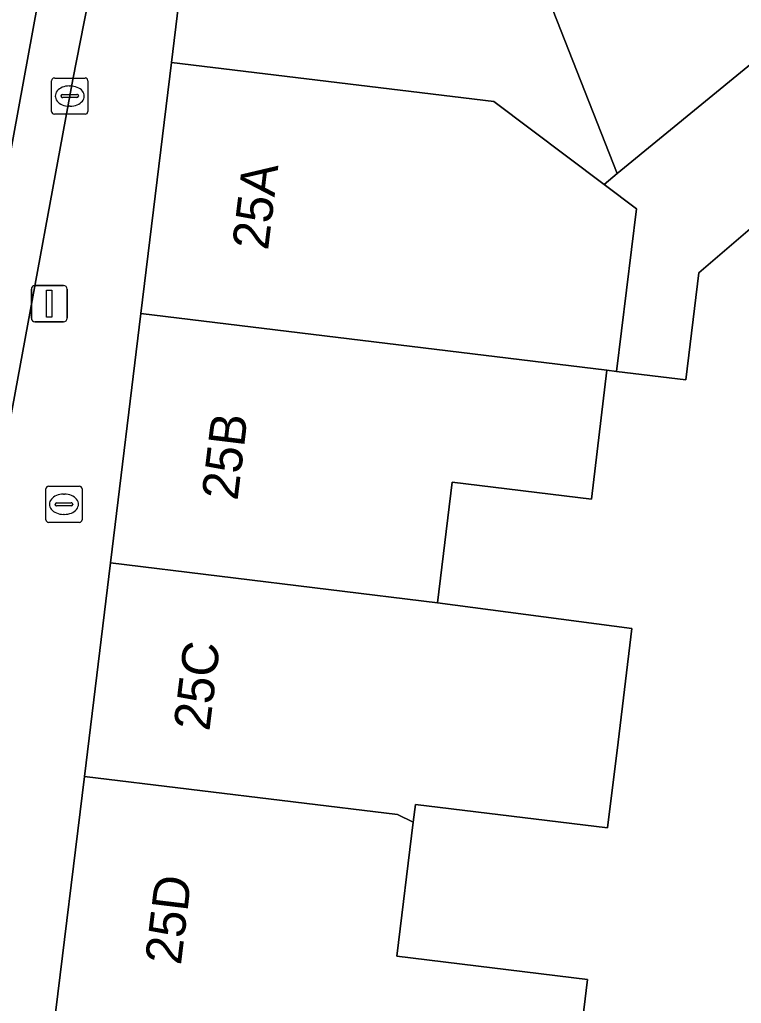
# Model space of a CAD drawing. Extents: x 160349 to 161355, y 381727 to 382854.
# Drawn here: x 160912.39 to 160932.34, y 382580.28 to 382607.47 of the extents above; entities that cross this region are included whole.
import ezdxf

# ---------------------------------------------------------------- set-up
doc = ezdxf.new("R2010")
doc.units = 0
for name, color, linetype in [('IMGEO_Brandkraan', 7, 'Continuous'), ('IMGEO_Erf', 7, 'Continuous'), ('IMGEO_Kolk', 7, 'Continuous'), ('IMGEO_Lichtmast', 7, 'Continuous'), ('IMGEO_Pand', 7, 'Continuous'), ('IMGEO_Pand_nummerreeks', 7, 'Continuous'), ('IMGEO_Rijbaan_lokaal_gesloten', 7, 'Continuous'), ('IMGEO_Voetpad_open', 7, 'Continuous')]:
    doc.layers.add(name, color=color, linetype=linetype)

msp = doc.modelspace()

# ---------------------------------------------------------------- linework, layer by layer
at = {"layer": 'IMGEO_Brandkraan'}
for p, q in [((160913.117, 382593.652), (160913.117, 382594.504)), ((160913.192, 382594.578), (160914.044, 382594.578)), ((160913.605, 382594.358), (160913.63, 382594.358)), ((160914.118, 382594.504), (160914.118, 382593.652)), ((160913.376, 382594.072), (160913.376, 382594.084)), ((160913.419, 382594.121), (160913.817, 382594.121)), ((160913.86, 382594.084), (160913.86, 382594.072)), ((160913.814, 382594.035), (160913.416, 382594.035)), ((160913.628, 382593.798), (160913.603, 382593.798)), ((160914.044, 382593.578), (160913.192, 382593.578))]:
    msp.add_line(p, q, dxfattribs=at)
for points in [[(160913.117, 382593.652), (160913.117, 382594.504)], [(160913.192, 382594.578), (160914.044, 382594.578)], [(160914.118, 382594.504), (160914.118, 382593.652)], [(160914.044, 382593.578), (160913.192, 382593.578)]]:
    msp.add_lwpolyline(points, dxfattribs=at)
for centre, radius, start, end in [((160913.194, 382594.502), 0.0765, 91.552, 178.448), ((160913.194, 382594.502), 0.0765, 91.552, 178.448), ((160914.042, 382594.502), 0.0765, 1.552, 88.448), ((160914.042, 382594.502), 0.0765, 1.552, 88.448), ((160913.416, 382594.081), 0.0403, 85.8775, 175.7526), ((160913.413, 382594.071), 0.0366, 178.938, 274.7102), ((160913.817, 382594.078), 0.043, 264.8664, 352.4533), ((160913.821, 382594.083), 0.0386, 1.7309, 96.639), ((160913.194, 382593.654), 0.0765, 181.552, 268.448), ((160913.194, 382593.654), 0.0765, 181.552, 268.448), ((160914.042, 382593.654), 0.0765, 271.552, 358.448), ((160914.042, 382593.654), 0.0765, 271.552, 358.448)]:
    msp.add_arc(centre, radius, start, end, dxfattribs=at)
for centre, major_axis, ratio, start_param, end_param in [((160913.604, 382594.078), (-0.387, 0.002), 0.722429, 4.712389, 7.853982), ((160913.629, 382594.078), (-0.39, 0.002), 0.717154, 1.570796, 4.712389)]:
    msp.add_ellipse(centre, major_axis=major_axis, ratio=ratio, start_param=start_param, end_param=end_param, dxfattribs=at)
at = {"layer": 'IMGEO_Erf'}
msp.add_lwpolyline([(160932.842, 382601.912), (160931.166, 382600.477), (160930.808, 382597.515), (160928.889, 382597.749), (160928.624, 382597.781), (160928.198, 382594.216), (160924.347, 382594.685), (160923.941, 382591.353), (160929.313, 382590.643), (160928.93, 382587.5), (160928.642, 382585.134), (160923.33, 382585.782), (160923.27, 382585.288), (160922.819, 382581.587), (160928.089, 382580.944), (160927.709, 382577.82)], dxfattribs=at)
at = {"layer": 'IMGEO_Kolk'}
for p, q in [((160913.277, 382604.935), (160913.277, 382605.787)), ((160913.352, 382605.861), (160914.204, 382605.861)), ((160914.278, 382605.787), (160914.278, 382604.935)), ((160913.765, 382605.641), (160913.79, 382605.641)), ((160913.536, 382605.355), (160913.536, 382605.367)), ((160913.974, 382605.318), (160913.576, 382605.318)), ((160913.579, 382605.404), (160913.977, 382605.404)), ((160914.02, 382605.367), (160914.02, 382605.355)), ((160913.788, 382605.081), (160913.763, 382605.081)), ((160914.204, 382604.861), (160913.352, 382604.861))]:
    msp.add_line(p, q, dxfattribs=at)
for points in [[(160913.277, 382604.935), (160913.277, 382605.787)], [(160913.352, 382605.861), (160914.204, 382605.861)], [(160914.278, 382605.787), (160914.278, 382604.935)], [(160914.204, 382604.861), (160913.352, 382604.861)]]:
    msp.add_lwpolyline(points, dxfattribs=at)
for centre, radius, start, end in [((160913.354, 382605.785), 0.0765, 91.552, 178.448), ((160913.354, 382605.785), 0.0765, 91.552, 178.448), ((160914.202, 382605.785), 0.0765, 1.552, 88.448), ((160914.202, 382605.785), 0.0765, 1.552, 88.448), ((160913.576, 382605.364), 0.0403, 85.8775, 175.7526), ((160913.573, 382605.354), 0.0366, 178.938, 274.7102), ((160913.977, 382605.361), 0.043, 264.8664, 352.4533), ((160913.981, 382605.366), 0.0386, 1.7309, 96.639), ((160913.354, 382604.937), 0.0765, 181.552, 268.448), ((160913.354, 382604.937), 0.0765, 181.552, 268.448), ((160914.202, 382604.937), 0.0765, 271.552, 358.448), ((160914.202, 382604.937), 0.0765, 271.552, 358.448)]:
    msp.add_arc(centre, radius, start, end, dxfattribs=at)
for centre, major_axis, ratio, start_param, end_param in [((160913.764, 382605.361), (-0.387, 0.002), 0.722429, 4.712389, 7.853982), ((160913.789, 382605.361), (-0.39, 0.002), 0.717154, 1.570796, 4.712389)]:
    msp.add_ellipse(centre, major_axis=major_axis, ratio=ratio, start_param=start_param, end_param=end_param, dxfattribs=at)
at = {"layer": 'IMGEO_Lichtmast'}
for p, q in [((160912.817, 382600.123), (160913.607, 382600.123)), ((160913.607, 382600.123), (160912.817, 382600.123)), ((160912.717, 382599.223), (160912.717, 382600.023)), ((160912.717, 382600.023), (160912.717, 382599.223)), ((160913.707, 382600.023), (160913.707, 382599.223)), ((160913.707, 382599.223), (160913.707, 382600.023)), ((160913.607, 382599.123), (160912.817, 382599.123)), ((160912.817, 382599.123), (160913.607, 382599.123))]:
    msp.add_line(p, q, dxfattribs=at)
msp.add_lwpolyline([(160913.137, 382599.998), (160913.287, 382599.998), (160913.287, 382599.248), (160913.137, 382599.248), (160913.137, 382599.998)], dxfattribs=at)
for centre, start, end in [((160912.817, 382600.023), 90, 180), ((160912.817, 382600.023), 90, 180), ((160913.607, 382600.023), 0, 90), ((160913.607, 382600.023), 360, 90), ((160912.817, 382599.223), 180, 270), ((160912.817, 382599.223), 180, 270), ((160913.607, 382599.223), 270, 0), ((160913.607, 382599.223), 270, 0)]:
    msp.add_arc(centre, 0.1, start, end, dxfattribs=at)
at = {"layer": 'IMGEO_Pand'}
for points in [[(160923.567, 382616.812), (160928.906, 382603.217), (160937.194, 382610.025), (160930.286, 382618.107), (160928.393, 382618.774)], [(160923.567, 382616.812), (160918.495, 382614.751), (160917.448, 382613.359), (160916.587, 382606.293), (160925.494, 382605.208), (160928.543, 382602.919), (160928.906, 382603.217)], [(160941.331, 382605.186), (160937.194, 382610.025), (160928.906, 382603.217), (160928.543, 382602.919), (160929.437, 382602.248), (160928.889, 382597.749), (160930.808, 382597.515), (160931.166, 382600.477), (160932.842, 382601.912), (160934.811, 382599.612)], [(160928.543, 382602.919), (160925.494, 382605.208), (160916.587, 382606.293), (160915.741, 382599.352), (160928.624, 382597.781), (160928.889, 382597.749), (160929.437, 382602.248)], [(160928.624, 382597.781), (160915.741, 382599.352), (160914.901, 382592.456), (160923.941, 382591.353), (160924.347, 382594.685), (160928.198, 382594.216)], [(160914.181, 382586.554), (160922.837, 382585.499), (160923.27, 382585.288), (160923.33, 382585.782), (160928.642, 382585.134), (160928.93, 382587.5), (160929.313, 382590.643), (160923.941, 382591.353), (160914.901, 382592.456)], [(160914.181, 382586.554), (160913.331, 382579.572), (160927.709, 382577.82), (160928.089, 382580.944), (160922.819, 382581.587), (160923.27, 382585.288), (160922.837, 382585.499)]]:
    msp.add_lwpolyline(points, close=True, dxfattribs=at)
at = {"layer": 'IMGEO_Rijbaan_lokaal_gesloten'}
for points in [[(160917.646, 382632.358), (160917.546, 382632.621), (160917.343, 382633.223), (160915.189, 382639.923), (160912.788, 382647.225), (160910.263, 382654.905), (160907.929, 382662.054), (160906.767, 382665.612), (160906.727, 382665.718), (160905.895, 382668.391), (160905.31, 382670.147), (160893.92, 382704.918), (160893.852, 382705.136), (160892.016, 382710.855), (160890.566, 382710.367), (160893.108, 382702.497), (160901.141, 382678.071), (160911.338, 382647.054), (160916.223, 382631.907), (160916.682, 382629.841), (160916.026, 382625.054), (160915.043, 382619.677), (160910.879, 382596.956), (160909.543, 382590.278)], [(160909.543, 382590.278), (160910.879, 382596.956), (160915.043, 382619.677), (160916.026, 382625.054), (160916.682, 382629.841), (160916.223, 382631.907), (160911.338, 382647.054), (160901.141, 382678.071), (160893.108, 382702.497)], [(160891.354, 382449.993), (160892.217, 382455.785), (160892.418, 382456.79), (160893.762, 382465.789), (160894.384, 382469.749), (160895.687, 382478.08), (160897.101, 382487.392), (160898.8, 382499.206), (160898.906, 382500), (160899.314, 382503.402), (160899.377, 382503.923), (160900.695, 382514.285), (160901.078, 382517.297), (160901.542, 382520.947), (160901.603, 382521.426), (160906.442, 382560.137), (160906.458, 382560.266), (160906.916, 382563.998), (160906.975, 382564.48), (160908.15, 382574.064), (160909.071, 382579.832), (160913.863, 382605.818), (160916.358, 382618.538), (160916.396, 382618.852)]]:
    msp.add_lwpolyline(points, dxfattribs=at)
at = {"layer": 'IMGEO_Voetpad_open'}
for points in [[(160916.508, 382619.483), (160916.396, 382618.852), (160916.358, 382618.538), (160913.863, 382605.818), (160909.071, 382579.832)], [(160909.369, 382548.218), (160910.027, 382553.458), (160910.655, 382558.469), (160911.6, 382565.372), (160912.473, 382572.537), (160913.331, 382579.572), (160914.181, 382586.554), (160914.901, 382592.456), (160915.741, 382599.352), (160916.587, 382606.293), (160917.448, 382613.359), (160918.495, 382614.751), (160923.567, 382616.812), (160928.393, 382618.774)]]:
    msp.add_lwpolyline(points, dxfattribs=at)

# ---------------------------------------------------------------- texts
at = {"layer": 'IMGEO_Pand_nummerreeks'}
for s, rotation, p in [('25A', 83.0502, (160919.256, 382601.08)), ('25B', 83.056, (160918.413, 382594.161)), ('25C', 83.0447, (160917.636, 382587.786)), ('25D', 83.0589, (160916.848, 382581.321))]:
    msp.add_text(s, height=1, rotation=rotation, dxfattribs=at).set_placement(p)

doc.saveas('drawing.dxf')
